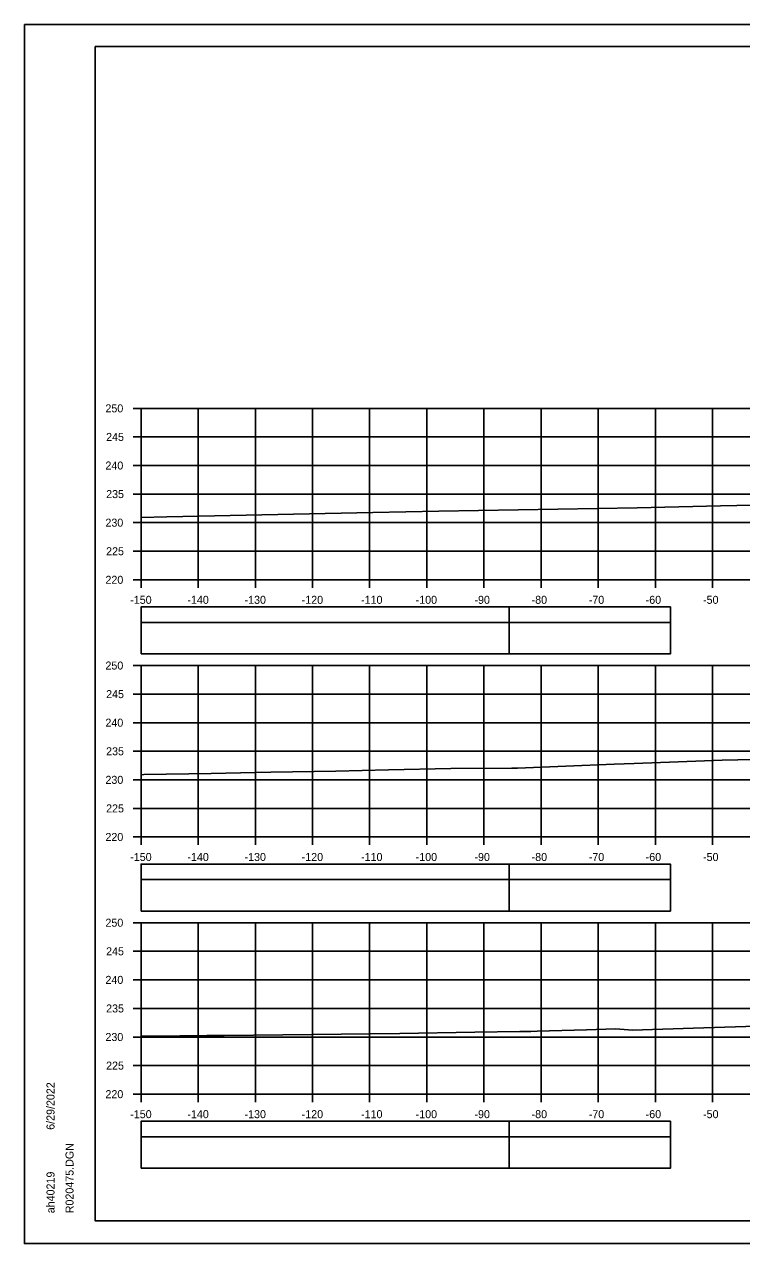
# Model space of a CAD drawing. Extents: x 1386544 to 1388153, y 379785 to 390999.
# Drawn here: x 1387189.3 to 1387314.8, y 387798.9 to 388012.2 of the extents above; entities that cross this region are included whole.
import ezdxf

# ---------------------------------------------------------------- set-up
doc = ezdxf.new("R2010")
doc.units = 0
for name, color, linetype in [('R_Axis', 7, 'Continuous'), ('R_Axis Annot', 7, 'Continuous'), ('R_Border', 7, 'Continuous'), ('R_Exist Surface', 7, 'Continuous'), ('R_Grid', 7, 'Continuous'), ('R_No Plot', 7, 'Continuous'), ('R_Striping', 7, 'Continuous')]:
    doc.layers.add(name, color=color, linetype=linetype)

msp = doc.modelspace()

# ---------------------------------------------------------------- linework, layer by layer
at = {"layer": 'R_Axis'}
for p, q in [((1387208.28, 387945.02), (1387209.68, 387945.02)), ((1387209.68, 387915.02), (1387209.68, 387945.02)), ((1387208.28, 387940.02), (1387209.68, 387940.02)), ((1387208.28, 387935.02), (1387209.68, 387935.02)), ((1387208.28, 387930.02), (1387209.68, 387930.02)), ((1387208.28, 387925.02), (1387209.68, 387925.02)), ((1387208.28, 387920.02), (1387209.68, 387920.02)), ((1387208.28, 387915.02), (1387209.68, 387915.02)), ((1387209.68, 387915.02), (1387509.68, 387915.02)), ((1387209.68, 387913.62), (1387209.68, 387915.02)), ((1387219.68, 387913.62), (1387219.68, 387915.02)), ((1387229.68, 387913.62), (1387229.68, 387915.02)), ((1387239.68, 387913.62), (1387239.68, 387915.02)), ((1387249.68, 387913.62), (1387249.68, 387915.02)), ((1387259.68, 387913.62), (1387259.68, 387915.02)), ((1387269.68, 387913.62), (1387269.68, 387915.02)), ((1387279.68, 387913.62), (1387279.68, 387915.02)), ((1387289.68, 387913.62), (1387289.68, 387915.02)), ((1387299.68, 387913.62), (1387299.68, 387915.02)), ((1387309.68, 387913.62), (1387309.68, 387915.02)), ((1387208.28, 387900.02), (1387209.68, 387900.02)), ((1387209.68, 387870.02), (1387209.68, 387900.02)), ((1387208.28, 387895.02), (1387209.68, 387895.02)), ((1387208.28, 387890.02), (1387209.68, 387890.02)), ((1387208.28, 387885.02), (1387209.68, 387885.02)), ((1387208.28, 387880.02), (1387209.68, 387880.02)), ((1387208.28, 387875.02), (1387209.68, 387875.02)), ((1387208.28, 387870.02), (1387209.68, 387870.02)), ((1387209.68, 387870.02), (1387509.68, 387870.02)), ((1387209.68, 387868.62), (1387209.68, 387870.02)), ((1387219.68, 387868.62), (1387219.68, 387870.02)), ((1387229.68, 387868.62), (1387229.68, 387870.02)), ((1387239.68, 387868.62), (1387239.68, 387870.02)), ((1387249.68, 387868.62), (1387249.68, 387870.02)), ((1387259.68, 387868.62), (1387259.68, 387870.02)), ((1387269.68, 387868.62), (1387269.68, 387870.02)), ((1387279.68, 387868.62), (1387279.68, 387870.02)), ((1387289.68, 387868.62), (1387289.68, 387870.02)), ((1387299.68, 387868.62), (1387299.68, 387870.02)), ((1387309.68, 387868.62), (1387309.68, 387870.02)), ((1387208.28, 387855.02), (1387209.68, 387855.02)), ((1387209.68, 387825.02), (1387209.68, 387855.02)), ((1387208.28, 387850.02), (1387209.68, 387850.02)), ((1387208.28, 387845.02), (1387209.68, 387845.02)), ((1387208.28, 387840.02), (1387209.68, 387840.02)), ((1387208.28, 387835.02), (1387209.68, 387835.02)), ((1387208.28, 387830.02), (1387209.68, 387830.02)), ((1387208.28, 387825.02), (1387209.68, 387825.02)), ((1387209.68, 387825.02), (1387509.68, 387825.02)), ((1387209.68, 387823.62), (1387209.68, 387825.02)), ((1387219.68, 387823.62), (1387219.68, 387825.02)), ((1387229.68, 387823.62), (1387229.68, 387825.02)), ((1387239.68, 387823.62), (1387239.68, 387825.02)), ((1387249.68, 387823.62), (1387249.68, 387825.02)), ((1387259.68, 387823.62), (1387259.68, 387825.02)), ((1387269.68, 387823.62), (1387269.68, 387825.02)), ((1387279.68, 387823.62), (1387279.68, 387825.02)), ((1387289.68, 387823.62), (1387289.68, 387825.02)), ((1387299.68, 387823.62), (1387299.68, 387825.02)), ((1387309.68, 387823.62), (1387309.68, 387825.02))]:
    msp.add_line(p, q, dxfattribs=at)
at = {"layer": 'R_Axis Annot'}
for points in [[(1387209.68, 387907.58), (1387274.11, 387907.58), (1387274.11, 387910.28), (1387209.68, 387910.28)], [(1387209.68, 387902.05), (1387274.11, 387902.05), (1387274.11, 387907.58), (1387209.68, 387907.58)], [(1387209.68, 387862.58), (1387274.11, 387862.58), (1387274.11, 387865.28), (1387209.68, 387865.28)], [(1387209.68, 387857.05), (1387274.11, 387857.05), (1387274.11, 387862.58), (1387209.68, 387862.58)], [(1387209.68, 387817.58), (1387274.11, 387817.58), (1387274.11, 387820.28), (1387209.68, 387820.28)], [(1387209.68, 387812.05), (1387274.11, 387812.05), (1387274.11, 387817.58), (1387209.68, 387817.58)]]:
    msp.add_lwpolyline(points, close=True, dxfattribs=at)
at = {"layer": 'R_Border'}
for p, q in [((1387201.68, 388008.31), (1387517.86, 388008.31)), ((1387201.68, 387802.85), (1387201.68, 388008.31)), ((1387201.68, 387802.85), (1387201.68, 387802.85)), ((1387517.86, 387802.85), (1387201.68, 387802.85))]:
    msp.add_line(p, q, dxfattribs=at)
at = {"layer": 'R_Exist Surface'}
for points in [[(1387209.68, 387925.95), (1387214.17, 387926.05), (1387250.26, 387926.81), (1387261.78, 387927.06), (1387296.51, 387927.64), (1387311.05, 387927.94), (1387328.12, 387928.31), (1387335.67, 387928.44), (1387343.37, 387928.63), (1387361.19, 387929.09), (1387374.98, 387929.4), (1387377.49, 387929.46), (1387381.39, 387929.54), (1387420.43, 387930.07), (1387424.65, 387930.13), (1387428.97, 387930.17), (1387470.18, 387930.81), (1387474.15, 387930.88), (1387478.16, 387930.92), (1387481.65, 387930.77), (1387488.39, 387930.82), (1387497.51, 387930.72), (1387504.59, 387930.65)], [(1387209.68, 387880.92), (1387210.18, 387880.93), (1387221.94, 387881.14), (1387227.08, 387881.24), (1387232.4, 387881.34), (1387243.78, 387881.55), (1387252.98, 387881.79), (1387263.86, 387881.99), (1387274.55, 387882.04), (1387275.58, 387882.06), (1387292.47, 387882.77), (1387295.99, 387882.86), (1387311.35, 387883.47), (1387319.59, 387883.64)], [(1387209.68, 387835.16), (1387212.57, 387835.18), (1387216.47, 387835.21), (1387216.77, 387835.22), (1387217.78, 387835.22), (1387221.18, 387835.28), (1387224.21, 387835.31), (1387254.94, 387835.63), (1387268.08, 387835.87), (1387275.94, 387835.97), (1387277.88, 387835.99), (1387279.02, 387836.06), (1387287.65, 387836.29), (1387292.68, 387836.45), (1387294.97, 387836.25), (1387295.63, 387836.21), (1387306.37, 387836.55), (1387330.2, 387837.33)]]:
    msp.add_lwpolyline(points, dxfattribs=at)
at = {"layer": 'R_Grid'}
for p, q in [((1387209.68, 387945.02), (1387509.68, 387945.02)), ((1387209.68, 387915.02), (1387209.68, 387945.02)), ((1387219.68, 387915.02), (1387219.68, 387945.02)), ((1387229.68, 387915.02), (1387229.68, 387945.02)), ((1387239.68, 387915.02), (1387239.68, 387945.02)), ((1387249.68, 387915.02), (1387249.68, 387945.02)), ((1387259.68, 387915.02), (1387259.68, 387945.02)), ((1387269.68, 387915.02), (1387269.68, 387945.02)), ((1387279.68, 387915.02), (1387279.68, 387945.02)), ((1387289.68, 387915.02), (1387289.68, 387945.02)), ((1387299.68, 387915.02), (1387299.68, 387945.02)), ((1387309.68, 387915.02), (1387309.68, 387945.02)), ((1387209.68, 387940.02), (1387509.68, 387940.02)), ((1387209.68, 387935.02), (1387509.68, 387935.02)), ((1387209.68, 387930.02), (1387509.68, 387930.02)), ((1387209.68, 387925.02), (1387509.68, 387925.02)), ((1387209.68, 387920.02), (1387509.68, 387920.02)), ((1387209.68, 387915.02), (1387509.68, 387915.02)), ((1387209.68, 387900.02), (1387509.68, 387900.02)), ((1387209.68, 387870.02), (1387209.68, 387900.02)), ((1387219.68, 387870.02), (1387219.68, 387900.02)), ((1387229.68, 387870.02), (1387229.68, 387900.02)), ((1387239.68, 387870.02), (1387239.68, 387900.02)), ((1387249.68, 387870.02), (1387249.68, 387900.02)), ((1387259.68, 387870.02), (1387259.68, 387900.02)), ((1387269.68, 387870.02), (1387269.68, 387900.02)), ((1387279.68, 387870.02), (1387279.68, 387900.02)), ((1387289.68, 387870.02), (1387289.68, 387900.02)), ((1387299.68, 387870.02), (1387299.68, 387900.02)), ((1387309.68, 387870.02), (1387309.68, 387900.02)), ((1387209.68, 387895.02), (1387509.68, 387895.02)), ((1387209.68, 387890.02), (1387509.68, 387890.02)), ((1387209.68, 387885.02), (1387509.68, 387885.02)), ((1387209.68, 387880.02), (1387509.68, 387880.02)), ((1387209.68, 387875.02), (1387509.68, 387875.02)), ((1387209.68, 387870.02), (1387509.68, 387870.02)), ((1387209.68, 387855.02), (1387509.68, 387855.02)), ((1387209.68, 387825.02), (1387209.68, 387855.02)), ((1387219.68, 387825.02), (1387219.68, 387855.02)), ((1387229.68, 387825.02), (1387229.68, 387855.02)), ((1387239.68, 387825.02), (1387239.68, 387855.02)), ((1387249.68, 387825.02), (1387249.68, 387855.02)), ((1387259.68, 387825.02), (1387259.68, 387855.02)), ((1387269.68, 387825.02), (1387269.68, 387855.02)), ((1387279.68, 387825.02), (1387279.68, 387855.02)), ((1387289.68, 387825.02), (1387289.68, 387855.02)), ((1387299.68, 387825.02), (1387299.68, 387855.02)), ((1387309.68, 387825.02), (1387309.68, 387855.02)), ((1387209.68, 387850.02), (1387509.68, 387850.02)), ((1387209.68, 387845.02), (1387509.68, 387845.02)), ((1387209.68, 387840.02), (1387509.68, 387840.02)), ((1387209.68, 387835.02), (1387509.68, 387835.02)), ((1387209.68, 387830.02), (1387509.68, 387830.02)), ((1387209.68, 387825.02), (1387509.68, 387825.02))]:
    msp.add_line(p, q, dxfattribs=at)
at = {"layer": 'R_No Plot'}
for p, q in [((1387189.28, 388012.21), (1387522.61, 388012.21)), ((1387189.28, 387798.87), (1387522.61, 387798.87))]:
    msp.add_line(p, q, dxfattribs=at)
for points in [[(1387189.27, 388012.21), (1387522.61, 388012.21), (1387522.61, 387798.87), (1387189.27, 387798.87)], [(1387435.6, 388008.31), (1387455.22, 388008.31), (1387455.22, 387998.43), (1387471.33, 387998.43), (1387494.53, 387998.43), (1387494.53, 387974.1), (1387517.86, 387974.1), (1387517.86, 387802.85), (1387201.68, 387802.85), (1387201.68, 388008.31)]]:
    msp.add_lwpolyline(points, close=True, dxfattribs=at)
at = {"layer": 'R_Striping'}
for points in [[(1387274.11, 387907.58), (1387302.3, 387907.58), (1387302.3, 387910.28), (1387274.11, 387910.28)], [(1387274.11, 387902.06), (1387302.3, 387902.06), (1387302.3, 387907.58), (1387274.11, 387907.58)], [(1387274.11, 387862.58), (1387302.3, 387862.58), (1387302.3, 387865.28), (1387274.11, 387865.28)], [(1387274.11, 387857.06), (1387302.3, 387857.06), (1387302.3, 387862.58), (1387274.11, 387862.58)], [(1387274.11, 387817.58), (1387302.3, 387817.58), (1387302.3, 387820.28), (1387274.11, 387820.28)], [(1387274.11, 387812.06), (1387302.3, 387812.06), (1387302.3, 387817.58), (1387274.11, 387817.58)]]:
    msp.add_lwpolyline(points, close=True, dxfattribs=at)

# ---------------------------------------------------------------- texts
at = {"layer": 'R_Axis Annot'}
for s, p in [('250', (1387203.45, 387944.32)), ('245', (1387203.57, 387939.32)), ('240', (1387203.45, 387934.32)), ('235', (1387203.57, 387929.32)), ('230', (1387203.45, 387924.32)), ('225', (1387203.57, 387919.32)), ('220', (1387203.45, 387914.32)), ('-150', (1387207.79, 387910.82)), ('-140', (1387217.79, 387910.82)), ('-130', (1387227.79, 387910.82)), ('-120', (1387237.79, 387910.82)), ('-110', (1387248.18, 387910.82)), ('-100', (1387257.73, 387910.82)), ('-90', (1387268.02, 387910.82)), ('-80', (1387278.02, 387910.82)), ('-70', (1387288.02, 387910.82)), ('-60', (1387297.98, 387910.82)), ('-50', (1387308.02, 387910.82)), ('250', (1387203.45, 387899.32)), ('245', (1387203.57, 387894.32)), ('240', (1387203.45, 387889.32)), ('235', (1387203.57, 387884.32)), ('230', (1387203.45, 387879.32)), ('225', (1387203.57, 387874.32)), ('220', (1387203.45, 387869.32)), ('-150', (1387207.79, 387865.82)), ('-140', (1387217.79, 387865.82)), ('-130', (1387227.79, 387865.82)), ('-120', (1387237.79, 387865.82)), ('-110', (1387248.18, 387865.82)), ('-100', (1387257.73, 387865.82)), ('-90', (1387268.02, 387865.82)), ('-80', (1387278.02, 387865.82)), ('-70', (1387288.02, 387865.82)), ('-60', (1387297.98, 387865.82)), ('-50', (1387308.02, 387865.82)), ('250', (1387203.45, 387854.32)), ('245', (1387203.57, 387849.32)), ('240', (1387203.45, 387844.32)), ('235', (1387203.57, 387839.32)), ('230', (1387203.45, 387834.32)), ('225', (1387203.57, 387829.32)), ('220', (1387203.45, 387824.32)), ('-150', (1387207.79, 387820.82)), ('-140', (1387217.79, 387820.82)), ('-130', (1387227.79, 387820.82)), ('-120', (1387237.79, 387820.82)), ('-110', (1387248.18, 387820.82)), ('-100', (1387257.73, 387820.82)), ('-90', (1387268.02, 387820.82)), ('-80', (1387278.02, 387820.82)), ('-70', (1387288.02, 387820.82)), ('-60', (1387297.98, 387820.82)), ('-50', (1387308.02, 387820.82))]:
    msp.add_text(s, height=1.4, dxfattribs=at).set_placement(p)
at = {"layer": 'R_Border'}
for s, p in [('6/29/2022', (1387194.54, 387818.78)), ('R020475.DGN', (1387197.87, 387804.18)), ('ah40219', (1387194.54, 387804.18))]:
    msp.add_text(s, height=1.4, rotation=90, dxfattribs=at).set_placement(p)

doc.saveas('drawing.dxf')
